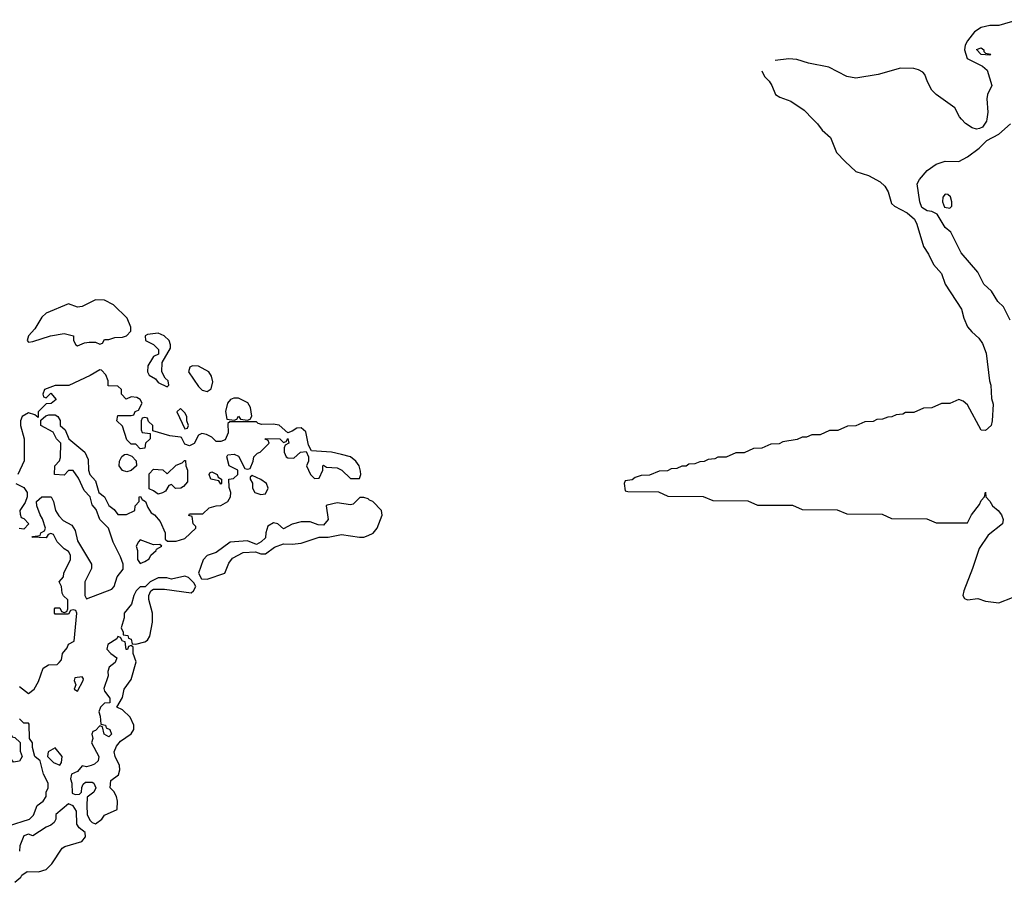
# Model space of a CAD drawing. Header units: inches. Extents: x 2601682 to 2755810, y 449311 to 584050.
# Tile 493 of 505: x 2733751 to 2738154, y 576587 to 580444. Entities that reach past the tile are written whole.
import ezdxf

# ---------------------------------------------------------------- set-up
doc = ezdxf.new("R2010")
doc.units = ezdxf.units.IN
doc.header["$MEASUREMENT"] = 0
doc.layers.add('C7537', color=7, linetype='Continuous')
doc.layers.add('C7538', color=7, linetype='Continuous')

msp = doc.modelspace()

# ---------------------------------------------------------------- linework, layer by layer
at = {"layer": 'C7537', "color": 2, "elevation": 2}
for points in [[(2737297.5, 580000), (2737318.6, 579978.6), (2737339.1, 579950), (2737376.7, 579916.7), (2737403.7, 579850), (2737442.4, 579810), (2737490, 579766), (2737546.9, 579746.9), (2737598.8, 579718.8), (2737619.5, 579699.5), (2737634.7, 579674.7), (2737650, 579623), (2737663, 579610), (2737719.9, 579579.9), (2737752.4, 579552.4), (2737763.1, 579530), (2737792.4, 579430), (2737815.4, 579395.4), (2737837.6, 579350), (2737873, 579310), (2737890, 579262), (2737963, 579150), (2737973.4, 579110), (2737990, 579071), (2738008.2, 579048.2), (2738040.5, 579020.5), (2738056.1, 578996.1), (2738072.4, 578952.4), (2738087.7, 578830), (2738094, 578810), (2738096.3, 578750), (2738104.5, 578724.5), (2738100.3, 578650), (2738095.3, 578630), (2738070, 578607), (2738050, 578609.2), (2737990, 578722), (2737970, 578738), (2737950, 578746), (2737910, 578728), (2737872.7, 578727.3), (2737830, 578708), (2737792.7, 578707.3), (2737750, 578688), (2737712.7, 578687.3), (2737699.6, 578680.4), (2737670, 578678), (2737651.6, 578668.4), (2737632.7, 578667.3), (2737610, 578658), (2737583.6, 578656.4), (2737567.3, 578647.3), (2737530, 578646), (2737490, 578628), (2737452.7, 578627.3), (2737410, 578608), (2737372.7, 578607.3), (2737330, 578588), (2737292.7, 578587.3), (2737270, 578578), (2737250, 578578), (2737227.3, 578567.3), (2737163.6, 578556.4), (2737147.3, 578547.3), (2737110, 578546), (2737070, 578528), (2737032.7, 578527.3), (2736990, 578508), (2736952.7, 578507.3), (2736910, 578488), (2736872.7, 578487.3), (2736859.6, 578480.4), (2736830, 578478), (2736811.6, 578468.4), (2736792.7, 578467.3), (2736770, 578458), (2736743.6, 578456.4), (2736731.6, 578448.4), (2736712.7, 578447.3), (2736690, 578438), (2736663.6, 578436.4), (2736647.3, 578427.3), (2736610, 578426), (2736567.3, 578407.3), (2736530, 578406), (2736503.6, 578396.4), (2736490, 578386), (2736458, 578382), (2736454, 578370), (2736458, 578338), (2736470, 578334), (2736607.3, 578332.7), (2736650, 578314), (2736807.3, 578312.7), (2736850, 578294), (2737007.3, 578292.7), (2737050, 578274), (2737207.3, 578272.7), (2737250, 578254), (2737407.3, 578252.7), (2737450, 578234), (2737607.3, 578232.7), (2737650, 578214), (2737807.3, 578212.7), (2737850, 578194), (2737990, 578194), (2738008, 578230), (2738043.1, 578276.9), (2738050, 578294), (2738066, 578310), (2738070, 578332), (2738072, 578310), (2738090, 578292), (2738101, 578270), (2738126.8, 578250), (2738142, 578230), (2738148.2, 578210), (2738146, 578190), (2738081.5, 578138.5), (2738040.9, 578079.1), (2738012.2, 577990), (2737973, 577890), (2737968, 577870), (2737976.3, 577856.3), (2737990, 577850.6), (2738035.8, 577855.8), (2738070, 577844), (2738130, 577836), (2738190, 577860.5)], [(2738180.6, 579100.6), (2738150, 579159.5), (2738124.8, 579184.8), (2738096, 579230), (2738061.7, 579261.7), (2738035, 579315), (2737961.3, 579401.3), (2737914.5, 579494.5), (2737890, 579515.1), (2737854.5, 579574.5), (2737830, 579586), (2737808.7, 579590), (2737784.8, 579604.8), (2737776, 579630), (2737764, 579710), (2737775.3, 579730), (2737809.5, 579770.5), (2737850, 579798), (2737890, 579811.3), (2737950, 579810.7), (2737990, 579830.5), (2738042, 579870), (2738076.1, 579903.9), (2738130, 579932.4), (2738181, 579979)], [(2738076.3, 580000), (2738074.9, 579990), (2738056.1, 579963.9), (2738043, 579957), (2738030, 579954.5), (2738010, 579960.7), (2737980.5, 579980.5), (2737962.4, 580000)], [(2733750, 577462.8), (2733790, 577431.3), (2733815.3, 577450), (2733835.1, 577484.9), (2733855.5, 577544.5), (2733880.2, 577559.8), (2733919, 577561), (2733928, 577570), (2733938, 577582), (2733942, 577610), (2733964, 577636), (2733970, 577652), (2733994.6, 577665.4), (2734006, 577790), (2734002, 577802), (2733990, 577806), (2733978, 577802), (2733970, 577786), (2733910, 577786), (2733906, 577790), (2733906, 577810), (2733910, 577814), (2733930, 577814), (2733938, 577798), (2733950, 577794), (2733962, 577798), (2733966, 577810), (2733966, 577850), (2733947.3, 577867.3), (2733940.4, 577880.4), (2733938, 577910), (2733928, 577930), (2733947.3, 577952.7), (2733948, 577970), (2733978, 578030), (2733978, 578050), (2733970, 578066), (2733950, 578078), (2733918, 578110), (2733902, 578142), (2733890, 578146), (2733878, 578142), (2733870, 578128), (2733806, 578130), (2733810, 578134), (2733842, 578138), (2733846, 578150), (2733862, 578158), (2733866, 578170), (2733852.9, 578212.9), (2733842, 578230), (2733828, 578270), (2733826, 578290), (2733850, 578311.3), (2733891.1, 578311.1), (2733902, 578290), (2733911.3, 578250), (2733926.4, 578226.4), (2733944.7, 578204.7), (2733983.6, 578183.6), (2733999.6, 578159.6), (2734010, 578114), (2734072, 578010), (2734072, 577990), (2734042, 577930), (2734042, 577870), (2734050, 577854), (2734162.7, 577897.3), (2734174, 577910), (2734186.8, 577953.2), (2734213.2, 577986.8), (2734213.2, 578010), (2734202, 578042), (2734168.4, 578108.4), (2734148, 578170), (2734109.2, 578209.2), (2734093.6, 578253.6), (2734074.6, 578274.6), (2734066, 578310), (2734039, 578339), (2734014, 578394), (2733990, 578428), (2733970, 578428), (2733950, 578408), (2733906, 578410), (2733908, 578450), (2733928.9, 578471.1), (2733933.6, 578486.4), (2733935.3, 578550), (2733915.3, 578570), (2733900.4, 578600.4), (2733846, 578630), (2733846, 578654), (2733867.3, 578672.7), (2733882, 578678), (2733910, 578678), (2733922, 578670), (2733932, 578652), (2733932, 578630), (2733954, 578610), (2733971, 578570), (2734042, 578510), (2734056.9, 578476.9), (2734058, 578430), (2734064.7, 578410), (2734090, 578382), (2734104.7, 578330), (2734130.7, 578310.7), (2734150, 578272), (2734174, 578254), (2734190, 578231.3), (2734228.4, 578231.6), (2734266, 578250), (2734268, 578270), (2734286, 578290), (2734286, 578310), (2734291.6, 578311.6), (2734298, 578298), (2734314, 578290), (2734323.6, 578263.6), (2734339.6, 578239.6), (2734354, 578230), (2734379.8, 578199.8), (2734402, 578150), (2734402, 578122), (2734412.7, 578112.7), (2734450, 578112), (2734490, 578124.7), (2734538, 578170), (2734538, 578178), (2734526, 578190), (2734522, 578222), (2734507.3, 578227.3), (2734510, 578234), (2734570, 578234), (2734598, 578262), (2734629, 578271), (2734650, 578271.3), (2734682, 578290), (2734694, 578310), (2734695.3, 578330), (2734687.3, 578352.7), (2734686, 578390), (2734707.3, 578392.7), (2734726, 578410), (2734726, 578430), (2734688, 578450), (2734678, 578490), (2734682, 578498), (2734710, 578502), (2734730, 578492), (2734758, 578438), (2734770, 578434), (2734782, 578438), (2734795.3, 578470), (2734798, 578490), (2734814, 578506), (2734826, 578510), (2734866, 578550), (2734862, 578562), (2734848.4, 578568.4), (2734850, 578572), (2734914, 578570), (2734930, 578554), (2734942, 578558), (2734950, 578572), (2734954, 578550), (2734938, 578542), (2734934, 578530), (2734934, 578510), (2734942, 578490), (2734950, 578484.7), (2734976.4, 578483.6), (2735006, 578510), (2735032.7, 578512.7), (2735042, 578490), (2735042, 578470), (2735034, 578450), (2735052, 578410), (2735070, 578392), (2735090, 578394), (2735106, 578430), (2735106, 578450), (2735110, 578452), (2735123.6, 578443.6), (2735170, 578441), (2735191.3, 578430), (2735230, 578392), (2735270, 578392), (2735276, 578410), (2735274.5, 578425.5), (2735269.6, 578450), (2735254.7, 578470), (2735230, 578489.6), (2735190, 578500.5), (2735146, 578510), (2735056.4, 578516.4), (2735042, 578542), (2735030, 578601.2), (2735010, 578619.7), (2734990, 578618), (2734970, 578603.7), (2734950, 578597.2), (2734910.7, 578630.7), (2734885.1, 578634.9), (2734834, 578634), (2734818, 578638), (2734810, 578646), (2734690, 578646), (2734682, 578638), (2734683.6, 578596.4), (2734670, 578566), (2734650, 578558), (2734630, 578558), (2734610, 578578), (2734586, 578590), (2734566, 578594), (2734550, 578586), (2734531.1, 578548.9), (2734510, 578538), (2734490, 578546), (2734475.3, 578575.3), (2734470, 578578), (2734423.1, 578583.1), (2734346, 578606), (2734346, 578630), (2734327.3, 578647.3), (2734322, 578662), (2734310, 578666), (2734298, 578662), (2734294, 578650), (2734294, 578610), (2734298, 578598), (2734334, 578594), (2734334, 578570), (2734314, 578550), (2734311.1, 578528.9), (2734290, 578526), (2734270, 578546), (2734250, 578546), (2734230, 578566), (2734210, 578626), (2734186, 578650), (2734190, 578674), (2734250, 578674), (2734262, 578678), (2734267.3, 578692.7), (2734282, 578698), (2734298, 578730), (2734290, 578746), (2734274.6, 578754.6), (2734250, 578758), (2734227.3, 578747.3), (2734206, 578770), (2734206, 578790), (2734190, 578806), (2734147.3, 578807.3), (2734146, 578830), (2734136.4, 578856.4), (2734116.4, 578876.4), (2734110, 578878), (2734066.8, 578853.2), (2733971, 578809), (2733910, 578808), (2733862, 578790), (2733854, 578770), (2733858, 578758), (2733870, 578754), (2733890, 578774), (2733914, 578746), (2733891.6, 578728.4), (2733870, 578726), (2733834, 578690), (2733834, 578666), (2733818, 578678), (2733790, 578686), (2733762, 578670), (2733754, 578650), (2733754, 578630), (2733771.3, 578570), (2733771.6, 578471.6), (2733742, 578410)], [(2733734, 578370), (2733770, 578352), (2733784.7, 578330), (2733784.7, 578310), (2733775.3, 578284.7), (2733752, 578250), (2733752.7, 578232.7), (2733758, 578218), (2733770, 578214), (2733792, 578190), (2733770, 578166), (2733748.4, 578168.4)], [(2733701.2, 576838.8), (2733795.3, 576870), (2733812.3, 576887.7), (2733828.7, 576930), (2733855.3, 576950), (2733868.7, 576970), (2733869, 576990), (2733879, 577010), (2733879, 577030), (2733857.2, 577070), (2733842, 577130), (2733818, 577150), (2733808, 577190), (2733808, 577210), (2733795.3, 577230), (2733794, 577294), (2733790, 577298), (2733770, 577298), (2733750, 577318)], [(2733730, 576587), (2733756, 576610), (2733760.7, 576619.3), (2733784, 576636), (2733834.4, 576634.4), (2733870, 576644.6), (2733895.1, 576670), (2733940.8, 576739.2), (2733952.2, 576747.8), (2734029.3, 576770), (2734045.1, 576790), (2734043.7, 576810), (2734017.2, 576830), (2734007, 576847), (2734005.2, 576905.2), (2733990, 576928.7), (2733970, 576938), (2733912, 576890), (2733912, 576870), (2733905.4, 576854.6), (2733890, 576842), (2733870, 576834), (2733810, 576795.3), (2733790, 576802), (2733770, 576795.3), (2733751.3, 576750), (2733750, 576726)]]:
    msp.add_lwpolyline(points, dxfattribs=at)
for points in [[(2737890, 579664), (2737878.8, 579650), (2737877.3, 579630), (2737886.4, 579606.4), (2737910, 579601), (2737919, 579610), (2737919.3, 579630), (2737912.7, 579652.7), (2737902, 579662)], [(2734090, 579191.1), (2734030, 579162), (2734010, 579159.3), (2733970, 579173.3), (2733870, 579131.6), (2733850, 579114.5), (2733818.4, 579061.6), (2733791, 579030), (2733784.7, 579010), (2733790, 579002), (2733810, 579004.7), (2733889.1, 579030.9), (2733950, 579041), (2733991.1, 579031.1), (2733992, 579010), (2734002, 578990), (2734010, 578986), (2734041.2, 578998.8), (2734062, 579002), (2734090, 579002), (2734110, 578994), (2734122, 578998), (2734130, 579014), (2734150, 579014), (2734176.4, 579023.6), (2734210, 579024.7), (2734228.9, 579031.1), (2734248.4, 579051.6), (2734248.7, 579070), (2734232, 579110), (2734170, 579169.6), (2734129.7, 579189.7)], [(2734370, 579042), (2734322.8, 579037.2), (2734312, 579030), (2734314, 579010), (2734350, 578991.3), (2734372, 578970), (2734372, 578948), (2734350, 578938), (2734344.7, 578930), (2734323.6, 578896.4), (2734322, 578870), (2734330, 578854), (2734358, 578838), (2734370, 578822), (2734410, 578802), (2734418, 578810), (2734415.3, 578830), (2734402, 578842), (2734386, 578870), (2734388, 578912), (2734424.7, 578975.3), (2734426, 578990), (2734419.5, 579010), (2734397.2, 579030)], [(2734523.4, 578896.6), (2734511.3, 578890), (2734506, 578870), (2734550, 578804.7), (2734567.3, 578787.3), (2734590, 578781), (2734606.6, 578793.4), (2734614.9, 578825.1), (2734608.4, 578850), (2734596.4, 578870), (2734550, 578894.3)], [(2734708.7, 578751.3), (2734694, 578746), (2734681, 578730), (2734672, 578692), (2734678, 578658), (2734710, 578654), (2734722, 578658), (2734730, 578671), (2734738, 578658), (2734770, 578654), (2734782, 578658), (2734788.4, 578671.6), (2734783, 578710), (2734771.5, 578731.5), (2734730, 578751.1)], [(2734470, 578706), (2734454, 578690), (2734490, 578614), (2734502, 578618), (2734506, 578630), (2734498, 578650), (2734498, 578670), (2734490, 578686)], [(2734230, 578422), (2734210, 578428), (2734195.3, 578450), (2734198, 578470), (2734208.4, 578491.6), (2734220.4, 578499.6), (2734230, 578502), (2734252.7, 578492.7), (2734271.6, 578471.6), (2734274, 578450), (2734250, 578428.7)], [(2734448.4, 578348.4), (2734430, 578366), (2734418, 578362), (2734403.6, 578336.4), (2734390, 578328), (2734370, 578322), (2734350, 578338), (2734330, 578346), (2734330, 578414), (2734350, 578434), (2734391.6, 578431.6), (2734410, 578414), (2734450, 578452), (2734478, 578462), (2734487.3, 578472.7), (2734492.7, 578472.7), (2734494, 578450), (2734502, 578430), (2734502, 578378), (2734483.6, 578356.4), (2734471.1, 578348.9)], [(2734650, 578368), (2734642, 578382), (2734606, 578390), (2734598, 578410), (2734602, 578418), (2734610, 578422), (2734634, 578410), (2734638, 578398), (2734654, 578390), (2734654, 578370)], [(2734790, 578406), (2734782, 578398), (2734782, 578390), (2734792, 578372), (2734792, 578350), (2734802, 578330), (2734830, 578321), (2734850, 578324.7), (2734862, 578350), (2734854, 578370), (2734830, 578388)], [(2735290, 578308), (2735272.7, 578307.3), (2735242, 578278), (2735230, 578275.3), (2735170, 578284), (2735126, 578274), (2735122, 578270), (2735131, 578210), (2735110, 578184), (2735085.2, 578185.2), (2735050, 578199), (2735010, 578199), (2734970, 578188.7), (2734930, 578168), (2734906, 578190), (2734885.4, 578194.6), (2734861, 578179), (2734851.3, 578150), (2734850, 578128), (2734831.1, 578108.9), (2734810, 578098), (2734770, 578114), (2734691.6, 578108.4), (2734630, 578062), (2734590, 578048), (2734571.1, 578028.9), (2734551.3, 577970), (2734564.7, 577944.7), (2734590, 577942), (2734668, 577970), (2734686, 578014), (2734703.2, 578036.8), (2734750, 578062), (2734805.4, 578065.4), (2734830, 578056), (2734850, 578056), (2734890, 578084.9), (2734930, 578100.7), (2734970, 578098.4), (2735010, 578104.2), (2735090, 578130.8), (2735130.7, 578130.7), (2735190, 578142.4), (2735270, 578130.6), (2735290, 578130.6), (2735310, 578138), (2735331.1, 578148.9), (2735349.3, 578170), (2735371.5, 578228.5), (2735369.3, 578250), (2735330, 578289.2), (2735315.1, 578295.1), (2735310, 578302)], [(2734290, 578118), (2734282, 578110), (2734272, 578090), (2734278, 578070), (2734278, 578030), (2734290, 578012), (2734310, 578022), (2734330, 578034), (2734338, 578050), (2734362, 578070), (2734363.1, 578076.9), (2734386, 578090), (2734378, 578098), (2734350, 578095.3)], [(2734490, 577955.3), (2734430, 577942), (2734408.4, 577948.4), (2734370, 577948), (2734334, 577930), (2734311.6, 577908.4), (2734290, 577908.7), (2734271.3, 577890), (2734261, 577870), (2734251.3, 577830), (2734218, 577790), (2734218, 577770), (2734205.4, 577725.4), (2734214, 577706), (2734214, 577694), (2734234, 577690), (2734238, 577678), (2734250, 577674), (2734254, 577654), (2734270, 577652), (2734310, 577662.8), (2734322, 577670), (2734332.5, 577687.5), (2734345.2, 577750), (2734345.2, 577790), (2734328.4, 577851.6), (2734328, 577870), (2734338, 577890), (2734350, 577898), (2734398, 577898), (2734518, 577882), (2734528, 577890), (2734538, 577910), (2734530, 577926), (2734506, 577950)], [(2734190, 577686), (2734184.7, 577675.3), (2734144.7, 577650), (2734141, 577630), (2734158, 577610), (2734184.7, 577590), (2734178, 577570), (2734151.1, 577548.9), (2734144.7, 577530), (2734146, 577510), (2734127.1, 577452.9), (2734130, 577442), (2734154, 577410), (2734154, 577390), (2734130, 577388), (2734112, 577370), (2734104.7, 577350), (2734111.3, 577330), (2734114, 577294), (2734134, 577290), (2734138, 577278), (2734154, 577270), (2734162, 577250), (2734150, 577238), (2734128.7, 577248.7), (2734122, 577282), (2734110, 577286), (2734090, 577266), (2734078, 577262), (2734074, 577250), (2734078, 577230), (2734072, 577210), (2734104.7, 577150), (2734102, 577130), (2734085.4, 577114.6), (2734071, 577109), (2734050, 577104), (2734030, 577108), (2734010, 577082), (2733982, 577070), (2733978, 577050), (2733984.7, 577030), (2733985.4, 576985.4), (2733999.6, 576979.6), (2734019, 576981), (2734028, 576990), (2734028.4, 577011.6), (2734034.6, 577025.4), (2734045.2, 577034.8), (2734075.3, 577035.3), (2734082, 577030), (2734091.3, 577010), (2734082, 576990), (2734052, 576968), (2734050.8, 576930), (2734053.4, 576890), (2734065.1, 576865.1), (2734074.9, 576854.9), (2734090, 576848.5), (2734118, 576870), (2734130, 576886.8), (2734187.3, 576912.7), (2734188.7, 576950), (2734184, 576970), (2734172.5, 576992.5), (2734155.3, 577010), (2734158, 577042), (2734192.7, 577067.3), (2734199, 577090), (2734197.2, 577110), (2734177.2, 577150), (2734174, 577170), (2734184, 577196), (2734201.2, 577218.8), (2734249.1, 577250.9), (2734262, 577270), (2734262, 577290), (2734245.6, 577325.6), (2734210, 577358), (2734186, 577370), (2734210, 577414), (2734218, 577450), (2734250, 577494), (2734272.5, 577572.5), (2734258, 577610), (2734258, 577638), (2734250, 577646), (2734238, 577642), (2734232.7, 577627.3), (2734227.3, 577627.3), (2734222, 577662), (2734210, 577666), (2734202, 577682)], [(2734030, 577506), (2733998, 577502), (2733994, 577490), (2734002, 577470), (2733994, 577450), (2734010, 577442), (2734035.3, 577490), (2734036.4, 577496.4)], [(2733724, 577124), (2733706, 577150), (2733706, 577210), (2733702, 577222), (2733690, 577226), (2733678, 577222), (2733674, 577190), (2733670, 577186), (2733650, 577186), (2733642, 577202), (2733628.4, 577208.4), (2733630, 577214), (2733662, 577218), (2733667.3, 577272.7), (2733672.7, 577272.7), (2733678, 577258), (2733710, 577254), (2733718, 577238), (2733730, 577234), (2733752.7, 577212.7), (2733752.7, 577172.7), (2733762, 577150), (2733750, 577128)], [(2733910, 577188.7), (2733878, 577170), (2733876, 577150), (2733902, 577122), (2733930, 577111.3), (2733937.5, 577122.5), (2733941.2, 577150)]]:
    msp.add_lwpolyline(points, close=True, dxfattribs=at)
at = {"layer": 'C7538', "color": 2, "elevation": 2}
for points in [[(2738215.8, 580444.2), (2738130, 580417.6), (2738090, 580418.4), (2738050, 580409.6), (2738020.4, 580390), (2737990, 580349), (2737979.1, 580330), (2737975.5, 580310), (2737987.2, 580270), (2738056.4, 580236.4), (2738078, 580218), (2738098, 580150), (2738078.9, 580110), (2738076, 580090), (2738080.3, 580030), (2738076.3, 580000)], [(2737962.4, 580000), (2737953.2, 580010), (2737932.7, 580050), (2737849.6, 580109.6), (2737830, 580129.3), (2737810, 580166), (2737799.1, 580199.1), (2737789.8, 580209.8), (2737770, 580220.4), (2737750, 580225.3), (2737690, 580227.2), (2737590, 580199.7), (2737490, 580183), (2737450, 580189.7), (2737370, 580232.1), (2737279, 580250), (2737226.3, 580266.3), (2737190, 580269.8), (2737130, 580262.3)], [(2737070, 580214.8), (2737081.1, 580190), (2737102, 580170), (2737114, 580150), (2737130.8, 580110), (2737150, 580098), (2737199.4, 580079.4), (2737259.1, 580039.1), (2737297.5, 580000)]]:
    msp.add_lwpolyline(points, dxfattribs=at)
msp.add_lwpolyline([(2738090, 580286), (2738050, 580288.7), (2738029.3, 580310.7), (2738050, 580318), (2738062, 580310), (2738062, 580302), (2738070, 580294), (2738094, 580290)], close=True, dxfattribs=at)

doc.saveas('drawing.dxf')
